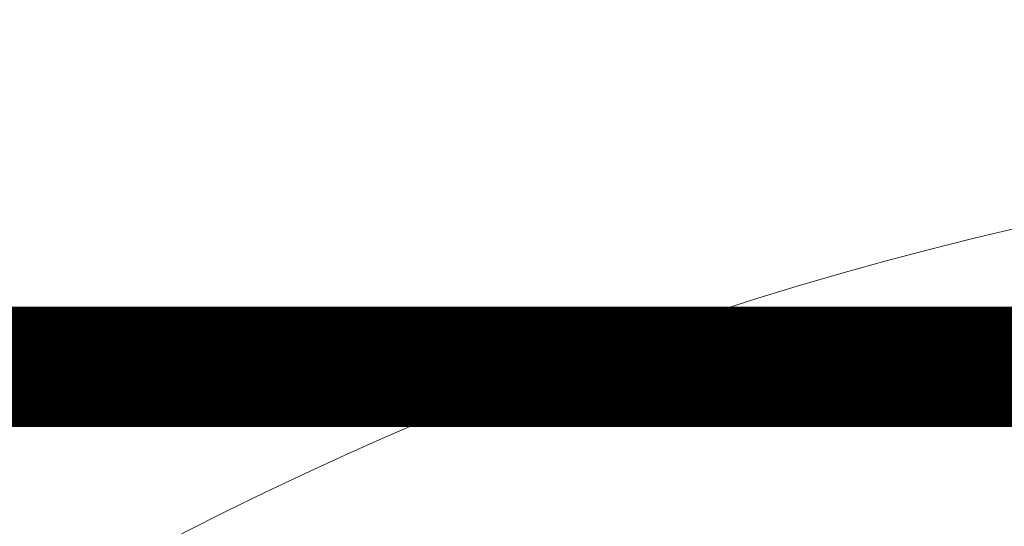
# Model space of a CAD drawing. Header units: millimetres. Extents: x -226731 to 126254, y -16359 to 60195.
# Tile 434 of 510: x -136817 to -136409, y 21058 to 21269. Entities that reach past the tile are written whole.
import ezdxf

# ---------------------------------------------------------------- set-up
doc = ezdxf.new("R2010")
doc.units = ezdxf.units.MM
doc.header["$LTSCALE"] = 0.1
doc.header["$MEASUREMENT"] = 0
for name, color, linetype, lineweight in [('0_CCE_ FF_SIDE WALL SPRINKLER', 6, 'Continuous', 0), ('FIRE CIRCULE', 7, 'Continuous', 5), ('SPRINKLER COVERAGE AREA', 1, 'Continuous', 9)]:
    doc.layers.add(name, color=color, linetype=linetype, lineweight=lineweight)
doc.layers.add('FIRE FIGHTING SERVICES', color=5, linetype='Continuous')
doc.layers.add('GUARD RAIL', color=80, linetype='Continuous')

# ---------------------------------------------------------------- blocks, each defined once
blk = doc.blocks.new('A$C2AD535C3')
at = {"layer": 'SPRINKLER COVERAGE AREA', "color": 1}
blk.add_circle((0, 0), 2500, dxfattribs=at)
blk = doc.blocks.new('G$C3584CA52')
at = {"layer": '0_CCE_ FF_SIDE WALL SPRINKLER', "color": 240, "xscale": -0.6, "yscale": 0.6, "zscale": 0.6}
blk.add_blockref('A$C2AD535C3', (2995.19, -1500), dxfattribs=at)

msp = doc.modelspace()

# ---------------------------------------------------------------- linework, layer by layer
at = {"layer": 'FIRE CIRCULE', "color": 3}
msp.add_circle((-136708.5, 19689.6), 3500, dxfattribs=at)
at = {"layer": 'GUARD RAIL', "color": 8, "linetype": 'Continuous', "const_width": 50}
msp.add_lwpolyline([(-140893.16, 21124.62), (-128409.94, 21124.63)], dxfattribs=at)

# ---------------------------------------------------------------- block references
at = {"layer": 'FIRE FIGHTING SERVICES'}
msp.add_blockref('G$C3584CA52', (-139060.33, 21220.5), dxfattribs=at)

doc.saveas('drawing.dxf')
